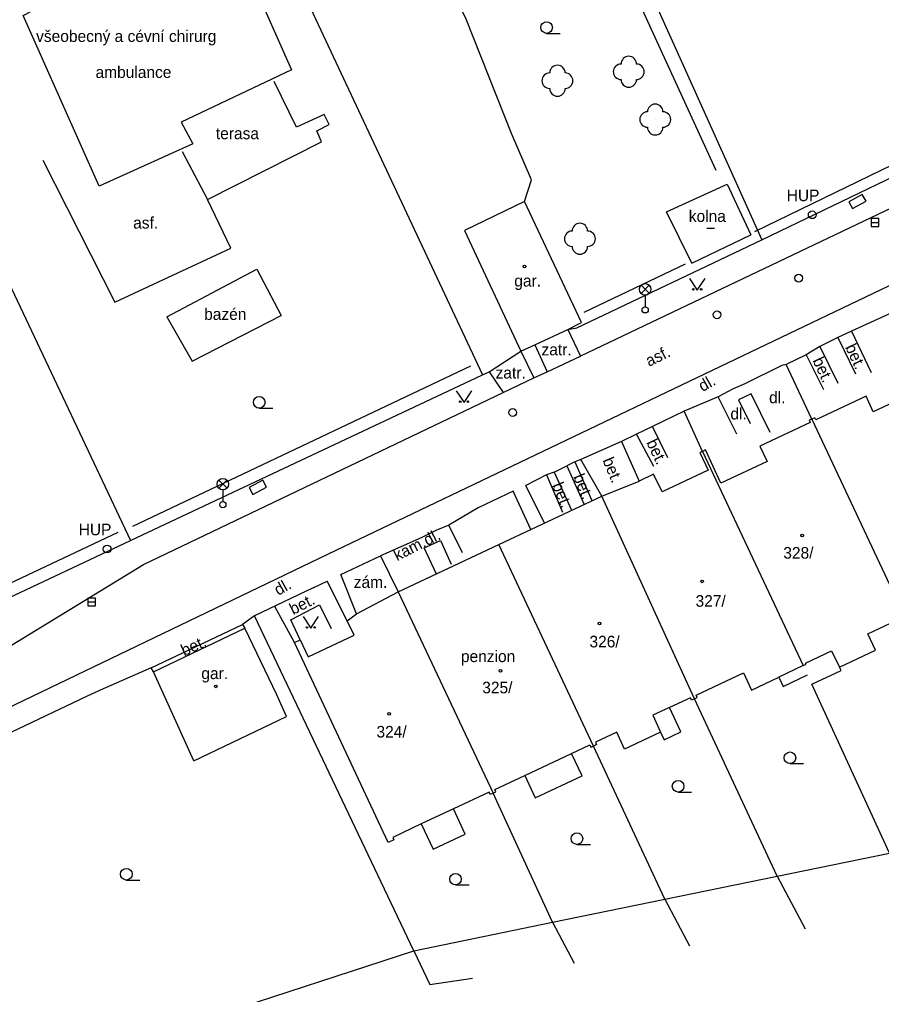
# Model space of a CAD drawing. Extents: x -737812 to -729375, y -1123000 to -1115500.
# Drawn here: x -736760.8 to -736705.1, y -1119175 to -1119111.9 of the extents above; entities that cross this region are included whole.
import ezdxf

# ---------------------------------------------------------------- set-up
doc = ezdxf.new("R2010")
doc.units = 0
for name, color, linetype in [('Doplněk polohopisu', 7, 'Continuous'), ('Hranice - ploty_ zdi', 7, 'Continuous'), ('Hranice parcel a úz_ celk', 7, 'Continuous'), ('Komunikace', 7, 'Continuous'), ('Pomocné popisy', 7, 'Continuous'), ('Popisy budov', 7, 'Continuous'), ('Popisy povr_ zn_ inž_ sítí', 7, 'Continuous'), ('Povr_ zn_ inž_ sítí - el_', 7, 'Continuous'), ('Povr_ zn_ inž_ sítí - kan_', 7, 'Continuous'), ('Povr_ zn_ inž_ sítí - pl_', 7, 'Continuous'), ('Povr_ zn_ inž_ sítí - vod_', 7, 'Continuous'), ('Stavební objekty', 7, 'Continuous'), ('Zeleň', 7, 'Continuous'), ('Značky druhů budov', 7, 'Continuous'), ('Značky druhů pozemků', 7, 'Continuous'), ('Čísla popisná', 7, 'Continuous')]:
    doc.layers.add(name, color=color, linetype=linetype)

msp = doc.modelspace()

# ---------------------------------------------------------------- linework, layer by layer
at = {"layer": 'Doplněk polohopisu'}
for p, q in [((-736725.4, -1119131.94), (-736724.57, -1119133.68)), ((-736707.95, -1119132.46), (-736706.8, -1119134.81)), ((-736707.07, -1119132.06), (-736705.78, -1119134.74)), ((-736727.54, -1119132.94), (-736726.74, -1119134.69)), ((-736709.1, -1119133.06), (-736707.95, -1119135.42)), ((-736728.43, -1119133.36), (-736727.6, -1119135.08)), ((-736726.74, -1119134.69), (-736724.57, -1119133.68)), ((-736710, -1119133.59), (-736708.87, -1119135.84)), ((-736730.49, -1119134.68), (-736729.57, -1119136.03)), ((-736714.48, -1119138.73), (-736715.68, -1119136.31)), ((-736718.93, -1119140.24), (-736719.92, -1119138.22)), ((-736719.85, -1119140.82), (-736720.97, -1119138.71)), ((-736721.93, -1119139.19), (-736724.56, -1119140.36)), ((-736724.95, -1119140.51), (-736725.46, -1119140.76)), ((-736724.56, -1119140.36), (-736724.95, -1119140.51)), ((-736724.95, -1119140.51), (-736723.84, -1119143.02)), ((-736726.78, -1119141.34), (-736728.11, -1119142.03)), ((-736726.29, -1119141.17), (-736726.78, -1119141.34)), ((-736726.78, -1119141.34), (-736725.74, -1119143.77)), ((-736726.29, -1119141.17), (-736725.46, -1119140.76)), ((-736726.29, -1119141.17), (-736725.16, -1119143.64)), ((-736725.46, -1119140.76), (-736724.37, -1119143.22)), ((-736727.79, -1119144.88), (-736728.93, -1119142.41)), ((-736726.91, -1119144.47), (-736728.11, -1119142.03)), ((-736732.2, -1119146.4), (-736733.1, -1119144.6)), ((-736740.08, -1119147.8), (-736737.5, -1119146.59)), ((-736739.66, -1119150.79), (-736740.96, -1119148.23)), ((-736752.34, -1119153.84), (-736746.42, -1119151.03))]:
    msp.add_line(p, q, dxfattribs=at)
for points in [[(-736728.21, -1119123.67), (-736727.75, -1119122.27), (-736729.05, -1119119.27), (-736731.98, -1119111.87), (-736734.02, -1119107.61), (-736734.63, -1119106.48)], [(-736759.33, -1119121), (-736754.69, -1119130.19), (-736747.19, -1119126.7), (-736748.69, -1119123.55)], [(-736712.31, -1119138.61), (-736713.55, -1119136.1), (-736714.37, -1119136.5), (-736713.61, -1119138.04)], [(-736733.89, -1119147.77), (-736734.69, -1119146.07), (-736733.64, -1119145.6), (-736732.93, -1119147.12)], [(-736742.71, -1119152.03), (-736743.3, -1119150.73), (-736741.45, -1119149.76), (-736740.69, -1119151.28)]]:
    msp.add_lwpolyline(points, dxfattribs=at)
at = {"layer": 'Hranice - ploty_ zdi'}
for p, q in [((-736748.01, -1119098.42), (-736730.91, -1119134.89)), ((-736715.82, -1119121.66), (-736722.91, -1119106.16)), ((-736770.84, -1119109.25), (-736753.67, -1119145.59)), ((-736712.86, -1119126.14), (-736696.6, -1119118.31)), ((-736713.3, -1119125.61), (-736701.17, -1119119.71)), ((-736724.35, -1119130.83), (-736717.79, -1119127.71)), ((-736704.36, -1119130.83), (-736707.07, -1119132.06)), ((-736707.95, -1119132.46), (-736709.1, -1119133.06)), ((-736707.07, -1119132.06), (-736707.95, -1119132.46)), ((-736709.1, -1119133.06), (-736710, -1119133.59)), ((-736730.49, -1119134.68), (-736728.43, -1119133.36)), ((-736710, -1119133.59), (-736711.28, -1119134.21)), ((-736753.51, -1119144.68), (-736731.66, -1119134.31)), ((-736711.56, -1119134.27), (-736713.96, -1119135.47)), ((-736711.28, -1119134.21), (-736711.56, -1119134.27)), ((-736709.62, -1119137.74), (-736711.28, -1119134.21)), ((-736753.67, -1119145.59), (-736730.91, -1119134.89)), ((-736730.91, -1119134.89), (-736730.49, -1119134.68)), ((-736713.96, -1119135.47), (-736714.72, -1119135.78)), ((-736714.72, -1119135.78), (-736715.68, -1119136.31)), ((-736716.69, -1119139.83), (-736717.88, -1119137.23)), ((-736719.92, -1119138.22), (-736720.97, -1119138.71)), ((-736720.97, -1119138.71), (-736721.93, -1119139.19)), ((-736721.93, -1119139.19), (-736724.56, -1119140.36)), ((-736723.21, -1119142.72), (-736724.56, -1119140.36)), ((-736728.93, -1119142.41), (-736731.19, -1119143.48)), ((-736731.19, -1119143.48), (-736733.1, -1119144.6)), ((-736764.11, -1119149.62), (-736754.47, -1119145.05)), ((-736733.1, -1119144.6), (-736733.94, -1119144.96)), ((-736763.98, -1119150.45), (-736753.67, -1119145.59)), ((-736737.5, -1119146.59), (-736736.36, -1119148.91)), ((-736741.87, -1119148.65), (-736740.96, -1119148.23)), ((-736739.06, -1119150.35), (-736740.08, -1119147.8)), ((-736741.87, -1119148.65), (-736745.66, -1119150.47)), ((-736756.52, -1119155.68), (-736764.44, -1119159.44)), ((-736755.63, -1119155.27), (-736756.52, -1119155.68))]:
    msp.add_line(p, q, dxfattribs=at)
for points in [[(-736750.32, -1119120.43), (-736748.69, -1119123.55), (-736741.33, -1119119.81), (-736741.63, -1119119.11), (-736740.83, -1119118.69), (-736741.16, -1119118.04), (-736742.93, -1119118.86), (-736744.38, -1119115.92)], [(-736725.4, -1119131.94), (-736724.81, -1119131.85), (-736712.86, -1119126.14)], [(-736751.33, -1119131.13), (-736745.51, -1119128.05), (-736743.92, -1119131.05)], [(-736751.33, -1119131.13), (-736749.68, -1119134), (-736743.92, -1119131.05)], [(-736715.68, -1119136.31), (-736717.88, -1119137.23), (-736719.92, -1119138.22)], [(-736721.93, -1119139.19), (-736720.78, -1119141.76)], [(-736733.94, -1119144.96), (-736734.88, -1119145.43), (-736737.5, -1119146.59)], [(-736745.66, -1119150.47), (-736746.42, -1119151.03), (-736746.27, -1119151.27)], [(-736752.19, -1119154.1), (-736752.34, -1119153.84), (-736755.63, -1119155.27)]]:
    msp.add_lwpolyline(points, dxfattribs=at)
at = {"layer": 'Hranice parcel a úz_ celk'}
for p, q in [((-736743.07, -1119152.2), (-736744.33, -1119149.87)), ((-736735.36, -1119172.13), (-736745.66, -1119150.47)), ((-736704.6, -1119165.81), (-736709.62, -1119154.89)), ((-736711.86, -1119167.3), (-736717.22, -1119155.84)), ((-736719.12, -1119168.8), (-736723.73, -1119158.89)), ((-736726.38, -1119170.29), (-736730.23, -1119161.94)), ((-736711.86, -1119167.3), (-736704.6, -1119165.81)), ((-736719.12, -1119168.8), (-736711.86, -1119167.3)), ((-736711.86, -1119167.3), (-736710.06, -1119170.71)), ((-736726.38, -1119170.29), (-736719.12, -1119168.8)), ((-736719.12, -1119168.8), (-736717.53, -1119171.82)), ((-736735.36, -1119172.13), (-736726.38, -1119170.29)), ((-736726.38, -1119170.29), (-736724.99, -1119172.93)), ((-736764.82, -1119181.73), (-736735.36, -1119172.13))]:
    msp.add_line(p, q, dxfattribs=at)
for points in [[(-736723.27, -1119103.01), (-736712.86, -1119126.14)], [(-736709.62, -1119154.89), (-736707.72, -1119154), (-736707.83, -1119153.78)], [(-736711.76, -1119154.44), (-736711.48, -1119155.03), (-736709.9, -1119154.29)], [(-736719.4, -1119158), (-736719.18, -1119158.48), (-736718.1, -1119157.97), (-736718.83, -1119156.4)], [(-736728.18, -1119160.79), (-736727.5, -1119162.24), (-736724.48, -1119160.82), (-736725.16, -1119159.37)], [(-736734.87, -1119163.93), (-736734.1, -1119165.55), (-736732.03, -1119164.58), (-736732.79, -1119162.95)], [(-736735.36, -1119172.13), (-736734.32, -1119174.31), (-736731.56, -1119173.9)]]:
    msp.add_lwpolyline(points, dxfattribs=at)
at = {"layer": 'Komunikace'}
for p, q in [((-736724.57, -1119133.68), (-736724.57, -1119133.68)), ((-736727.6, -1119135.08), (-736726.74, -1119134.69)), ((-736726.74, -1119134.69), (-736726.74, -1119134.69)), ((-736729.57, -1119136.03), (-736727.6, -1119135.08))]:
    msp.add_line(p, q, dxfattribs=at)
for points in [[(-736619.25, -1119056.93), (-736620.09, -1119060.93), (-736621.69, -1119064.53), (-736623.22, -1119067.17), (-736626.44, -1119071.73), (-736631.47, -1119077.95), (-736637.23, -1119085.14), (-736647.53, -1119097.74), (-736649.57, -1119099.9), (-736651.2, -1119101.02), (-736673.61, -1119114.12), (-736678, -1119116.41), (-736699.72, -1119126.78), (-736740.89, -1119146.47), (-736765.12, -1119158.12)], [(-736677.43, -1119111.21), (-736677.95, -1119111.44), (-736724.57, -1119133.68)], [(-736777.24, -1119159.8), (-736772.32, -1119157.58), (-736761.37, -1119152.37), (-736752.83, -1119147.15), (-736729.57, -1119136.03)]]:
    msp.add_lwpolyline(points, dxfattribs=at)
at = {"layer": 'Povr_ zn_ inž_ sítí - el_'}
for p, q in [((-736720.664, -1119129.618), (-736720.136, -1119129.09)), ((-736720.128, -1119129.615), (-736720.656, -1119129.086)), ((-736720.4, -1119129.73), (-736720.4, -1119130.48)), ((-736747.964, -1119142.218), (-736747.436, -1119141.69)), ((-736747.428, -1119142.215), (-736747.956, -1119141.686)), ((-736747.7, -1119142.33), (-736747.7, -1119143.08))]:
    msp.add_line(p, q, dxfattribs=at)
for points in [[(-736706.999, -1119124.129), (-736706.121, -1119123.649), (-736706.361, -1119123.211), (-736707.239, -1119123.691)], [(-736745.752, -1119142.617), (-736744.871, -1119142.144), (-736745.108, -1119141.703), (-736745.989, -1119142.176)]]:
    msp.add_lwpolyline(points, close=True, dxfattribs=at)
for centre, radius in [((-736720.4, -1119129.355), 0.375), ((-736720.4, -1119130.68), 0.2), ((-736747.7, -1119141.955), 0.375), ((-736747.7, -1119143.28), 0.2)]:
    msp.add_circle(centre, radius, dxfattribs=at)
at = {"layer": 'Povr_ zn_ inž_ sítí - kan_'}
for p, q in [((-736705.79, -1119125.03), (-736705.29, -1119125.03)), ((-736756.43, -1119149.57), (-736755.93, -1119149.57))]:
    msp.add_line(p, q, dxfattribs=at)
for points in [[(-736705.79, -1119125.281), (-736705.29, -1119125.281), (-736705.29, -1119124.78), (-736705.79, -1119124.78)], [(-736756.43, -1119149.821), (-736755.93, -1119149.821), (-736755.93, -1119149.32), (-736756.43, -1119149.32)]]:
    msp.add_lwpolyline(points, close=True, dxfattribs=at)
at = {"layer": 'Povr_ zn_ inž_ sítí - pl_'}
for centre, radius in [((-736709.601, -1119124.53), 0.25), ((-736709.601, -1119124.53), 0.0005), ((-736755.181, -1119146.15), 0.25), ((-736755.181, -1119146.15), 0.0005)]:
    msp.add_circle(centre, radius, dxfattribs=at)
at = {"layer": 'Povr_ zn_ inž_ sítí - vod_'}
for centre in [(-736710.48, -1119128.63), (-736715.75, -1119131), (-736728.96, -1119137.32)]:
    msp.add_circle(centre, 0.25, dxfattribs=at)
at = {"layer": 'Stavební objekty'}
for p, q in [((-736717.38, -1119127.67), (-736713.56, -1119125.82)), ((-736716.69, -1119139.83), (-736710.18, -1119153.69)), ((-736717.22, -1119155.84), (-736723.21, -1119142.72)), ((-736723.73, -1119158.89), (-736729.86, -1119145.86)), ((-736752.19, -1119154.1), (-736746.27, -1119151.27)), ((-736710.18, -1119153.69), (-736711.76, -1119154.44))]:
    msp.add_line(p, q, dxfattribs=at)
for points in [[(-736748, -1119104.47), (-736743.27, -1119115.16), (-736750.39, -1119118.54), (-736749.63, -1119119.94), (-736755.7, -1119122.69), (-736760.61, -1119111.65), (-736756.75, -1119109.61), (-736757.22, -1119108.26), (-736755.64, -1119107.74), (-736755.29, -1119108.26), (-736753.43, -1119107.27), (-736753.72, -1119106.75)], [(-736717.38, -1119127.67), (-736719.01, -1119124.35), (-736715.09, -1119122.54), (-736713.56, -1119125.82)], [(-736728.21, -1119123.67), (-736732.08, -1119125.54), (-736728.43, -1119133.36)], [(-736728.43, -1119133.36), (-736727.54, -1119132.94), (-736725.4, -1119131.94), (-736724.51, -1119131.49), (-736728.21, -1119123.67)], [(-736702.84, -1119134.56), (-736703.2, -1119134.73), (-736702.67, -1119135.87), (-736705.65, -1119137.27), (-736706.12, -1119136.26), (-736709.37, -1119137.79), (-736709.44, -1119137.66), (-736709.62, -1119137.74)], [(-736709.62, -1119137.74), (-736709.8, -1119137.82), (-736709.73, -1119137.96), (-736712.99, -1119139.49), (-736712.52, -1119140.48), (-736715.5, -1119141.88), (-736716.51, -1119139.74), (-736716.69, -1119139.83)], [(-736709.62, -1119137.74), (-736703.56, -1119150.64)], [(-736716.69, -1119139.83), (-736716.87, -1119139.91), (-736716.33, -1119141.05), (-736719.31, -1119142.45), (-736719.86, -1119141.31), (-736720.78, -1119141.76)], [(-736739.06, -1119150.35), (-736736.36, -1119148.91), (-736729.86, -1119145.86), (-736723.21, -1119142.72), (-736720.78, -1119141.76)], [(-736736.36, -1119148.91), (-736730.23, -1119161.94)], [(-736743.07, -1119152.2), (-736742.71, -1119152.03), (-736742.19, -1119153.13), (-736739.21, -1119151.73), (-736739.66, -1119150.79), (-736739.06, -1119150.35)], [(-736707.83, -1119153.78), (-736705.51, -1119152.69), (-736706.01, -1119151.63), (-736703.81, -1119150.59), (-736703.74, -1119150.73), (-736703.56, -1119150.64)], [(-736749.58, -1119159.85), (-736743.58, -1119156.98), (-736744.21, -1119155.58), (-736746.27, -1119151.27)], [(-736730.23, -1119161.94), (-736730.41, -1119162.03), (-736730.49, -1119161.87), (-736732.79, -1119162.95), (-736734.87, -1119163.93), (-736736.72, -1119164.8), (-736736.65, -1119164.95), (-736737.01, -1119165.12), (-736743.07, -1119152.2)], [(-736710.18, -1119153.69), (-736710, -1119153.6), (-736710.04, -1119153.52), (-736708.36, -1119152.73), (-736707.83, -1119153.78)], [(-736749.58, -1119159.85), (-736752.19, -1119154.1)], [(-736717.22, -1119155.84), (-736717.04, -1119155.75), (-736717.11, -1119155.6), (-736714.04, -1119154.16), (-736713.52, -1119155.27), (-736711.76, -1119154.44)], [(-736717.22, -1119155.84), (-736717.4, -1119155.92), (-736717.47, -1119155.77), (-736718.83, -1119156.4), (-736719.9, -1119156.9), (-736719.4, -1119158), (-736721.73, -1119159.09), (-736722.24, -1119158), (-736723.62, -1119158.65), (-736723.55, -1119158.8), (-736723.73, -1119158.89)], [(-736730.23, -1119161.94), (-736730.05, -1119161.86), (-736730.12, -1119161.7), (-736728.18, -1119160.79), (-736725.16, -1119159.37), (-736723.98, -1119158.82), (-736723.91, -1119158.97), (-736723.73, -1119158.89)]]:
    msp.add_lwpolyline(points, dxfattribs=at)
at = {"layer": 'Zeleň'}
for centre in [(-736721.46, -1119115.28), (-736726.07, -1119115.86), (-736719.75, -1119118.37), (-736724.62, -1119126.08)]:
    msp.add_circle(centre, 0.0005, dxfattribs=at)
for centre, start, end in [((-736726.07, -1119115.36), 0, 179.99999), ((-736721.96, -1119115.28), 89.99999, 269.99999), ((-736721.46, -1119114.78), 0, 179.99999), ((-736720.96, -1119115.28), 270, 89.99999), ((-736726.57, -1119115.86), 89.99999, 269.99999), ((-736725.57, -1119115.86), 270, 89.99999), ((-736721.46, -1119115.78), 179.99999, 359.99999), ((-736726.07, -1119116.36), 179.99999, 359.99999), ((-736719.75, -1119117.87), 0, 179.99999), ((-736720.25, -1119118.37), 89.99999, 269.99999), ((-736719.25, -1119118.37), 270, 89.99999), ((-736719.75, -1119118.87), 179.99999, 359.99999), ((-736725.12, -1119126.08), 89.99999, 269.99999), ((-736724.62, -1119125.58), 0, 179.99999), ((-736724.12, -1119126.08), 270, 89.99999), ((-736724.62, -1119126.58), 179.99999, 359.99999)]:
    msp.add_arc(centre, 0.5, start, end, dxfattribs=at)
at = {"layer": 'Značky druhů budov'}
msp.add_line((-736716.42, -1119125.39), (-736715.92, -1119125.39), dxfattribs=at)
for centre in [(-736728.2, -1119127.87), (-736710.25, -1119145.28), (-736716.72, -1119148.24), (-736723.35, -1119150.97), (-736729.75, -1119154.02), (-736748.15, -1119155.03), (-736736.95, -1119156.81)]:
    msp.add_circle(centre, 0.0875, dxfattribs=at)
at = {"layer": 'Značky druhů pozemků'}
for p, q in [((-736726.77, -1119112.795), (-736725.895, -1119112.795)), ((-736745.35, -1119137.035), (-736744.475, -1119137.035)), ((-736711.04, -1119160.025), (-736710.165, -1119160.025)), ((-736718.27, -1119161.865), (-736717.395, -1119161.865)), ((-736724.81, -1119165.255), (-736723.935, -1119165.255)), ((-736753.94, -1119167.555), (-736753.065, -1119167.555)), ((-736732.66, -1119167.875), (-736731.785, -1119167.875))]:
    msp.add_line(p, q, dxfattribs=at)
for points in [[(-736717.53, -1119128.65), (-736717.03, -1119129.4), (-736716.53, -1119128.65)], [(-736732.61, -1119135.92), (-736732.11, -1119136.67), (-736731.61, -1119135.92)], [(-736742.51, -1119150.52), (-736742.01, -1119151.27), (-736741.51, -1119150.52)]]:
    msp.add_lwpolyline(points, dxfattribs=at)
for centre, radius in [((-736726.77, -1119112.42), 0.375), ((-736717.28, -1119129.35), 0.05), ((-736716.78, -1119129.35), 0.05), ((-736745.35, -1119136.66), 0.375), ((-736732.36, -1119136.62), 0.05), ((-736731.86, -1119136.62), 0.05), ((-736742.26, -1119151.22), 0.05), ((-736741.76, -1119151.22), 0.05), ((-736711.04, -1119159.65), 0.375), ((-736718.27, -1119161.49), 0.375), ((-736724.81, -1119164.88), 0.375), ((-736753.94, -1119167.18), 0.375), ((-736732.66, -1119167.5), 0.375)]:
    msp.add_circle(centre, radius, dxfattribs=at)

# ---------------------------------------------------------------- texts
at = {"layer": 'Pomocné popisy'}
for s, p in [('terasa', (-736748.15, -1119119.64)), ('asf.', (-736753.5, -1119125.42)), ('bazén', (-736748.91, -1119131.33)), ('zatr.', (-736727.1, -1119133.62)), ('zatr.', (-736730.07, -1119135.12)), ('dl.', (-736712.39, -1119136.72)), ('dl.', (-736714.89, -1119137.77)), ('zám.', (-736739.24, -1119148.66))]:
    msp.add_text(s, height=0.75, dxfattribs=at).set_placement(p)
for s, rotation, p in [('asf.', 26.06684, (-736720.15, -1119134.37)), ('bet.', 295.27772, (-736707.49, -1119133.09)), ('bet.', 295.27772, (-736709.6, -1119133.95)), ('dl.', 29.4156, (-736716.69, -1119136)), ('bet.', 295.27772, (-736720.34, -1119139.25)), ('bet.', 292.64482, (-736723.17, -1119140.4)), ('bet.', 292.64003, (-736725.07, -1119141.47)), ('bet.', 292.64003, (-736726.43, -1119142.02)), ('kam.dl.', 26.85442, (-736736.43, -1119146.94)), ('dl.', 29.4156, (-736744.12, -1119149.18)), ('bet.', 26.85442, (-736743.16, -1119150.42)), ('bet.', 24.37649, (-736750.2, -1119153.09))]:
    msp.add_text(s, height=0.75, rotation=rotation, dxfattribs=at).set_placement(p)
at = {"layer": 'Popisy budov'}
for s, p in [('všeobecný a cévní chirurg', (-736759.77, -1119113.35)), ('ambulance', (-736755.93, -1119115.68)), ('kolna', (-736717.58, -1119124.99)), ('gar.', (-736728.86, -1119129.17)), ('penzion', (-736732.31, -1119153.46)), ('gar.', (-736749.09, -1119154.56))]:
    msp.add_text(s, height=0.75, dxfattribs=at).set_placement(p)
at = {"layer": 'Popisy povr_ zn_ inž_ sítí'}
for p in [(-736711.25, -1119123.65), (-736757.02, -1119145.26)]:
    msp.add_text('HUP', height=0.75, dxfattribs=at).set_placement(p)
at = {"layer": 'Čísla popisná'}
for s, p in [('328/', (-736711.47, -1119146.77)), ('327/', (-736717.14, -1119149.88)), ('326/', (-736724, -1119152.51)), ('325/', (-736730.93, -1119155.48)), ('324/', (-736737.77, -1119158.34))]:
    msp.add_text(s, height=0.75, dxfattribs=at).set_placement(p)

doc.saveas('drawing.dxf')
